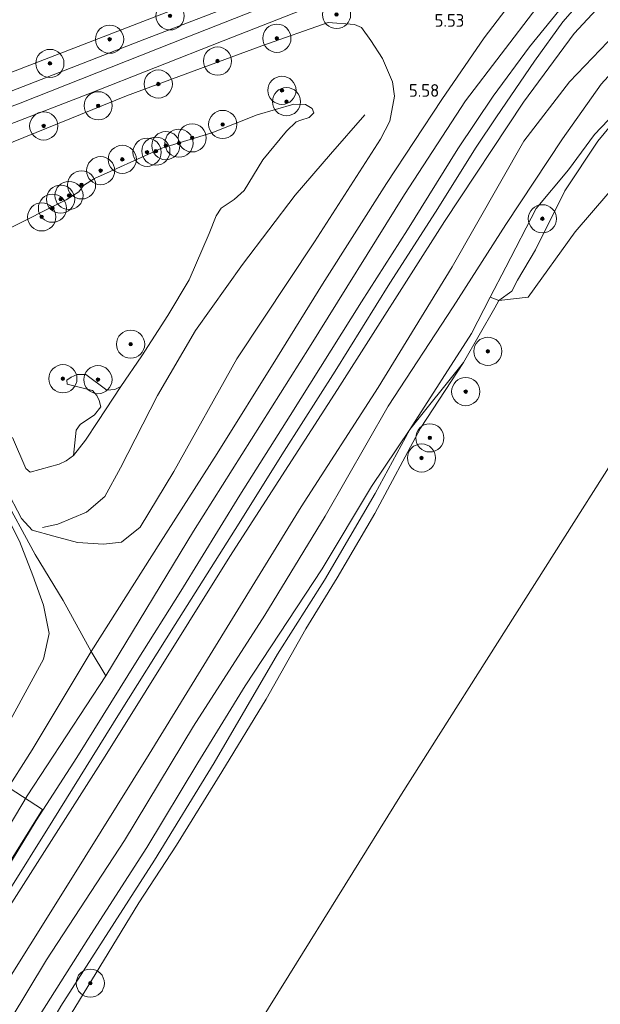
# Model space of a CAD drawing. Extents: x 126429 to 133038, y 413091 to 414846.
# Tile 276 of 304: x 132444 to 132527, y 413350 to 413490. Entities that reach past the tile are written whole.
import ezdxf
from ezdxf.enums import TextEntityAlignment as Align
from ezdxf.lldxf.tags import DXFTag

# ---------------------------------------------------------------- set-up
doc = ezdxf.new("R2010")
doc.units = 0
for name, color, linetype, lineweight in [('B-ME-GR-BOOM-S', 90, 'Continuous', 25), ('B-ME-GR-GRAS-GV', 60, 'Continuous', 13), ('B-ME-GR-RIET-GV', 120, 'Continuous', 13), ('B-ME-GW-OPHOGING_KRUIN-G', 90, 'Continuous', 18), ('B-ME-GW-TALUD_KRUIN-G', 90, 'Continuous', 18), ('B-ME-GW-TALUD_TEEN-G', 90, 'Continuous', 18), ('B-ME-IE-TERREINAFSCHEIDING_KUNSTMATIG_HEKWERK-G', 20, 'IE-TERREINAFSCHEIDING-KUNSTMATIG', 18), ('B-ME-KG-GRENS_OPNAME-G', 210, 'KG-OPNAME', 18), ('B-ME-OB-OEVERVOORZIENING-G', 7, 'Continuous', 18), ('B-ME-OG-BREUKLIJN-G', 7, 'Continuous', 18), ('B-ME-OG-HOOGTEPUNT-S', 7, 'Continuous', 25), ('B-ME-OG-WATER_KANAAL-GV', 120, 'Continuous', 18), ('B-ME-OG-WATER_POEL-GV', 7, 'Continuous', 18), ('B-ME-VH-VERHARDING_ASFALT-GV', 252, 'Continuous', 18), ('B-ME-VH-VERHARDING_GESLOTEN-GV', 252, 'Continuous', 18), ('B-ME-WH-WINTERBED-G', 150, 'WH-WINTERBED', 18)]:
    doc.layers.add(name, color=color, linetype=linetype, lineweight=lineweight)
doc.styles.add('NLCS-ISO-ANNOTATIVE-T18', font='NLCS-ISO.ttf', dxfattribs={"height": 1.8})
doc.styles.get("Standard").update_dxf_attribs({"font": 'arial.ttf'})
doc.linetypes.add('IE-TERREINAFSCHEIDING-KUNSTMATIG', pattern='A,4,[82,NLCS.SHX,S=0.75,R=90,X=0,Y=0],4,-2', length=10)
tags = doc.linetypes.add('KG-OPNAME', pattern='A,5.5,-2,["O",Standard,S=1.8,R=0,X=-0.5,Y=-0.9],-2,5.5,-2,[5,NLCS.SHX,S=0.75,R=0,X=0,Y=0],-2', length=19).pattern_tags.tags
tags[6] = DXFTag(74, 10)
tags = doc.linetypes.add('WH-WINTERBED', pattern='A,6,-3.5,["WB",Standard,S=1.8,R=0,X=-1.5,Y=-0.9],-3.5,6,-3.5,6,-3.5,6,-3.5,6,-3.5', length=51).pattern_tags.tags
tags[6] = DXFTag(74, 10)

# ---------------------------------------------------------------- blocks, each defined once
blk = doc.blocks.new('SGR-BOOM_01-SO')
at = {"linetype": 'ByBlock', "lineweight": 18}
h = blk.add_hatch(color=0, dxfattribs=at)
h.dxf.hatch_style = 1
edge = h.paths.add_edge_path()
edge.add_arc((0, 0), 0.25, 0, 360)
at = {"color": 0, "linetype": 'ByBlock', "lineweight": 18}
for radius in [2, 0.25]:
    blk.add_circle((0, 0), radius, dxfattribs=at)
blk = doc.blocks.new('SAL-HOOGTELABEL-SO')
at = {"color": 0, "linetype": 'ByBlock', "lineweight": -2, "style": 'NLCS-ISO-ANNOTATIVE-T18'}
blk.add_attdef('HOOGTE', text='', height=1.8, dxfattribs=at).set_placement((2.79, 0), align=Align.RIGHT)

msp = doc.modelspace()

# ---------------------------------------------------------------- linework, layer by layer
at = {"layer": 'B-ME-GR-GRAS-GV'}
for points in [[(132441.599, 413481.851, 5.785), (132409.213, 413469.513, 5.833), (132410.041, 413491.47, 1.334), (132433.276, 413501.659, 1.09), (132455.878, 413510.629, 1.123), (132477.027, 413519.02, 1.111), (132499.151, 413527.653, 1.189), (132516.678, 413534.507, 1.237), (132529.693, 413540.464, 1.195), (132531.184, 413535.965, 2.206), (132531.337, 413533.225, 2.788), (132526.338, 413523.793, 4.084), (132524.795, 413521, 4.603), (132525.334, 413519.415, 4.981), (132525.728, 413517.462, 5.41), (132526.223, 413515.927, 5.767), (132520.553, 413514.575, 5.592), (132516.589, 413513.134, 5.655), (132512.056, 413510.821, 5.695), (132509.317, 413507.935, 5.92), (132484.491, 413498.495, 5.877), (132464.519, 413490.734, 5.765)], [(132507.349, 413441.235, 0.7), (132499.716, 413431.732, 1.213), (132508.464, 413445.363, 1.188), (132511.143, 413450.503, 1.297), (132512.349, 413450.034, 0.7), (132511.797, 413449.023, 0.7)], [(132453.719, 413439.516, 0.887), (132456.689, 413437.288, 0.887), (132457.829, 413437.395, 0.887), (132458.663, 413437.834, 0.887), (132455.443, 413432.841, 0.962), (132453.683, 413430.186, 1.025), (132451.95, 413427.999, 0.887), (132452.326, 413431.619, 0.887), (132452.912, 413432.447, 0.887), (132454.97, 413433.801, 0.887), (132455.832, 413434.935, 0.887), (132455.632, 413435.859, 0.887), (132455.284, 413436.567, 0.887), (132454.65, 413437.278, 0.887), (132451.045, 413438.143, 0.887), (132451.037, 413438.735, 0.887), (132451.62, 413439.164, 0.887), (132452.466, 413439.524, 0.887)], [(132432.536, 413319.859, 0.99), (132425.094, 413308.274, 0.99), (132423.813, 413308.756, 1.002), (132421.262, 413309.71, 1.592), (132429.421, 413321.164, 1.467), (132437.467, 413332.847, 1.355), (132444.851, 413344.861, 1.263), (132454.003, 413359.286, 1.238), (132462.384, 413372.338, 1.213), (132469.598, 413384.359, 1.25), (132476.363, 413395.279, 1.238), (132487.292, 413411.916, 1.225), (132494.279, 413423.618, 1.2), (132499.716, 413431.732, 1.213), (132494.794, 413422.603, 1.25), (132487.624, 413410.319, 1.225), (132480.93, 413399.775, 1.188), (132471.933, 413384.347, 1.188), (132463.479, 413370.522, 1.138), (132457.796, 413361.669, 1.188), (132450.172, 413349.787, 1.2), (132443.013, 413337.423, 1.238), (132437.817, 413328.392, 0.99)]]:
    msp.add_polyline3d(points, close=True, dxfattribs=at)
for points in [[(132526.915, 413506.991, 5.897), (132526.235, 413506.863, 5.884), (132523.41, 413506.661, 5.922), (132521.364, 413507.412, 5.997), (132519.056, 413508.005, 5.972), (132516.685, 413507.687, 5.972), (132505.885, 413504.33, 5.972), (132491.391, 413498.471, 5.972), (132462.075, 413487.181, 5.972), (132433.442, 413476.046, 5.809), (132409.107, 413466.867, 5.794), (132409.213, 413469.513, 5.833), (132441.599, 413481.851, 5.785), (132464.519, 413490.734, 5.765), (132484.491, 413498.495, 5.877), (132509.317, 413507.935, 5.92), (132516.567, 413510.999, 5.945), (132521.235, 413512.916, 5.82), (132526.223, 413515.927, 5.767), (132529.597, 413516.962, 5.629)], [(132528.911, 413487.919, 3.096), (132522.407, 413481.132, 3.334), (132515.906, 413472.671, 3.384), (132505.719, 413454.847, 3.204), (132495.219, 413437.671, 3.009), (132484.305, 413420.738, 3.075), (132473.786, 413403.63, 2.85), (132462.719, 413385.595, 2.915), (132451.373, 413367.35, 2.904), (132440.242, 413349.626, 2.766), (132429.211, 413332.393, 2.75), (132418.653, 413316.544, 2.769), (132415.53, 413311.972, 2.804), (132410.875, 413313.662, 5.411), (132419.113, 413326.438, 5.411), (132429.791, 413342.762, 5.261), (132440.198, 413359.774, 5.159), (132456.479, 413385.323, 5.273), (132474.182, 413413.648, 5.273), (132489.462, 413437.403, 5.225), (132504.65, 413461.291, 5.219), (132515.882, 413478.239, 5.402), (132523.048, 413487.971, 5.396), (132531.23, 413496.864, 5.528)], [(132517.19, 413496.464, 5.791), (132510.276, 413487.386, 5.725), (132504.24, 413478.615, 5.7), (132496.388, 413466.677, 5.675), (132487.34, 413452.387, 5.663), (132480.954, 413442.024, 5.588), (132472.342, 413428.29, 5.6), (132464.328, 413415.704, 5.588), (132454.477, 413400.166, 5.563), (132446.09, 413386.204, 5.575), (132438.018, 413373.504, 5.625), (132429.015, 413359.066, 5.55), (132425.024, 413352.722, 5.503), (132414.233, 413335.543, 5.503)], [(132531.23, 413496.864, 5.528), (132523.048, 413487.971, 5.396), (132515.882, 413478.239, 5.402), (132504.65, 413461.291, 5.219), (132489.462, 413437.403, 5.225), (132474.182, 413413.648, 5.273), (132456.479, 413385.323, 5.273), (132440.198, 413359.774, 5.159), (132429.791, 413342.762, 5.261)], [(132431.227, 413347.776, 5.307), (132442.343, 413365.474, 5.378), (132449.049, 413376.166, 5.478), (132458.478, 413391.41, 5.466), (132466.413, 413403.986, 5.566), (132474.933, 413417.503, 5.591), (132481.87, 413428.649, 5.541), (132489.103, 413439.999, 5.503), (132496.878, 413452.496, 5.553), (132503.363, 413462.613, 5.542), (132509.128, 413471.818, 5.629), (132512.043, 413476.153, 5.667), (132517.402, 413484.05, 5.754), (132521.44, 413489.62, 5.804), (132526.996, 413495.968, 5.817)], [(132526.996, 413495.968, 5.817), (132521.44, 413489.62, 5.804), (132517.402, 413484.05, 5.754), (132512.043, 413476.153, 5.667), (132509.128, 413471.818, 5.629), (132503.363, 413462.613, 5.542), (132496.878, 413452.496, 5.553), (132489.103, 413439.999, 5.503), (132481.87, 413428.649, 5.541), (132474.933, 413417.503, 5.591), (132466.413, 413403.986, 5.566), (132458.478, 413391.41, 5.466), (132449.049, 413376.166, 5.478), (132442.343, 413365.474, 5.378), (132431.227, 413347.776, 5.307)], [(132416.836, 413344.349, 5.277), (132426.488, 413361.707, 5.1), (132434.923, 413377.198, 5.229), (132440.987, 413386.825, 4.995), (132447.723, 413399.073, 5.184), (132448.501, 413402.723, 5.037), (132447.683, 413406.752, 4.701), (132446.197, 413410.986, 4.104), (132444.309, 413415.827, 3.882), (132439.644, 413424.869, 3.555), (132437.023, 413430.573, 3.582), (132431.53, 413442.532, 3.639), (132426.84, 413452.139, 3.756), (132424.29, 413456.271, 4.224), (132423.121, 413457.786, 4.516), (132421.717, 413460.984, 5.366), (132415.578, 413458.724, 5.366), (132408.712, 413456.258, 5.52), (132408.945, 413462.424, 5.846), (132421.831, 413467.144, 5.888), (132431.916, 413470.837, 5.92), (132453.992, 413479.381, 5.833), (132473.204, 413486.949, 5.812), (132491.945, 413494.32, 5.917)], [(132423.148, 413338.239, 5.513), (132432.595, 413353.536, 5.513), (132440.679, 413366.384, 5.563), (132446.652, 413376.146, 5.588), (132452.438, 413385.134, 5.588), (132461.017, 413398.879, 5.588), (132467.195, 413408.743, 5.6), (132475.579, 413422.363, 5.6), (132482.71, 413433.691, 5.638), (132492.873, 413449.864, 5.663), (132499.383, 413460.09, 5.7), (132506.537, 413471.6, 5.713), (132511.564, 413479.078, 5.763), (132516.726, 413486.111, 5.763), (132522.972, 413493.821, 5.788)], [(132440.069, 413471.256, 5.629), (132459.496, 413479.123, 5.665), (132478.727, 413486.236, 5.587), (132488.134, 413489.561, 5.625), (132491.841, 413489.283, 5.22), (132492.864, 413488.821, 5.095), (132494.173, 413486.967, 5.145), (132495.855, 413484.417, 5.245), (132497.258, 413481.104, 5.42), (132497.553, 413479.064, 5.408), (132496.882, 413475.525, 5.32), (132495.538, 413472.975, 5.245), (132486.188, 413458.375, 5.071), (132475.156, 413441.766, 5.026), (132466.194, 413425.748, 5.227), (132461.426, 413417.84, 5.221), (132458.795, 413415.718, 5.086), (132456.219, 413415.401, 4.6), (132452.545, 413415.681, 4.321), (132449.185, 413416.549, 4.069), (132446.082, 413417.422, 4), (132444.56, 413419.067, 3.994), (132442.36, 413423.337, 3.76)], [(132442.36, 413423.337, 3.76), (132444.56, 413419.067, 3.994), (132446.082, 413417.422, 4), (132449.185, 413416.549, 4.069), (132452.545, 413415.681, 4.321), (132456.219, 413415.401, 4.6), (132458.795, 413415.718, 5.086), (132461.426, 413417.84, 5.221), (132466.194, 413425.748, 5.227), (132475.156, 413441.766, 5.026), (132486.188, 413458.375, 5.071), (132495.538, 413472.975, 5.245), (132496.882, 413475.525, 5.32), (132497.553, 413479.064, 5.408), (132497.258, 413481.104, 5.42), (132495.855, 413484.417, 5.245), (132494.173, 413486.967, 5.145), (132492.864, 413488.821, 5.095), (132491.841, 413489.283, 5.22), (132488.134, 413489.561, 5.625), (132478.727, 413486.236, 5.587), (132459.496, 413479.123, 5.665), (132440.069, 413471.256, 5.629)], [(132440.242, 413349.626, 2.766), (132451.373, 413367.35, 2.904), (132462.719, 413385.595, 2.915), (132473.786, 413403.63, 2.85), (132484.305, 413420.738, 3.075), (132495.219, 413437.671, 3.009), (132505.719, 413454.847, 3.204), (132515.906, 413472.671, 3.384), (132522.407, 413481.132, 3.334), (132528.911, 413487.919, 3.096)], [(132526.892, 413480.801, 2.88), (132521.393, 413473.01, 2.91), (132513.354, 413460.847, 2.982), (132505.887, 413449.129, 3.003), (132496.626, 413435.044, 2.889), (132487.676, 413419.392, 2.883), (132479.128, 413405.333, 2.637), (132468.988, 413389.575, 2.487), (132459.206, 413373.299, 2.568), (132448.147, 413356.341, 2.61), (132437.775, 413339.2, 2.604)], [(132437.775, 413339.2, 2.604), (132448.147, 413356.341, 2.61), (132459.206, 413373.299, 2.568), (132468.988, 413389.575, 2.487), (132479.128, 413405.333, 2.637), (132487.676, 413419.392, 2.883), (132496.626, 413435.044, 2.889), (132505.887, 413449.129, 3.003), (132513.354, 413460.847, 2.982), (132521.393, 413473.01, 2.91), (132526.892, 413480.801, 2.88)], [(132532.825, 413480.809, 1.313), (132525.944, 413473.637, 1.313), (132522.262, 413468.612, 1.488), (132517.656, 413463.102, 1.463), (132513.365, 413454.766, 1.388), (132511.143, 413450.503, 1.297), (132508.464, 413445.363, 1.188), (132499.716, 413431.732, 1.213), (132494.279, 413423.618, 1.2), (132487.292, 413411.916, 1.225), (132476.363, 413395.279, 1.238), (132469.598, 413384.359, 1.25), (132462.384, 413372.338, 1.213), (132454.003, 413359.286, 1.238), (132444.851, 413344.861, 1.263)], [(132443.309, 413430.559, 0.887), (132445.184, 413426.173, 0.887), (132445.807, 413425.656, 0.887), (132449.915, 413426.77, 0.887), (132450.943, 413427.276, 0.887), (132451.95, 413427.999, 0.887), (132453.683, 413430.186, 1.025), (132455.443, 413432.841, 0.962), (132458.663, 413437.834, 0.887), (132461.652, 413442.201, 0.887), (132465.367, 413447.919, 0.887), (132468.406, 413452.992, 0.887), (132471.214, 413459.57, 0.887), (132472.244, 413462.093, 0.887), (132472.911, 413463.159, 0.887), (132474.798, 413464.401, 0.887), (132476.185, 413465.679, 0.887), (132478.843, 413470.026, 0.887), (132482.217, 413474.128, 0.887), (132483.57, 413475.419, 0.887), (132484.243, 413475.665, 0.887), (132485.408, 413476.068, 0.887), (132486.084, 413476.713, 0.887), (132485.848, 413477.307, 0.887), (132484.895, 413477.916, 0.887), (132483.255, 413477.961, 0.887), (132478.051, 413476.421, 0.887), (132471.611, 413473.875, 0.887), (132464.5, 413471.709, 0.887), (132457.19, 413468.394, 0.887), (132454.928, 413467.394, 0.887), (132453.384, 413466.379, 0.887), (132452.706, 413465.506, 0.887), (132450.945, 413464.355, 0.887), (132442.341, 413460.034, 0.887)], [(132450.172, 413349.787, 1.2), (132457.796, 413361.669, 1.188), (132463.479, 413370.522, 1.138), (132471.933, 413384.347, 1.188), (132480.93, 413399.775, 1.188), (132487.624, 413410.319, 1.225), (132494.794, 413422.603, 1.25), (132499.716, 413431.732, 1.213), (132507.349, 413441.235, 0.7), (132501.254, 413431.895, 0.7), (132494.745, 413419.768, 0.7), (132489.379, 413410.617, 0.7), (132484.946, 413403.376, 0.7), (132479.313, 413393.384, 0.7), (132473.042, 413383.077, 0.7), (132466.599, 413372.657, 0.7), (132461.227, 413364.441, 0.7), (132456.873, 413357.324, 0.7), (132450.452, 413346.745, 0.7)], [(132444.309, 413415.827, 3.882), (132446.197, 413410.986, 4.104), (132447.683, 413406.752, 4.701), (132448.501, 413402.723, 5.037), (132447.723, 413399.073, 5.184), (132440.987, 413386.825, 4.995)]]:
    msp.add_polyline3d(points, dxfattribs=at)
at = {"layer": 'B-ME-GR-RIET-GV'}
for points in [[(132514.212, 413451.379, 0.7), (132512.349, 413450.034, 0.7), (132511.143, 413450.503, 1.297), (132513.365, 413454.766, 1.388), (132517.656, 413463.102, 1.463), (132522.262, 413468.612, 1.488), (132525.944, 413473.637, 1.313), (132532.825, 413480.809, 1.313), (132541.345, 413485.581, 1.388), (132548.972, 413489.345, 1.5), (132549.946, 413486.828, 0.7), (132542.736, 413483.741, 0.7), (132535.214, 413480.227, 0.7), (132530.231, 413476.86, 0.7), (132529.088, 413475.955, 0.7), (132526.394, 413472.667, 0.7), (132521.712, 413465.643, 0.7), (132517.568, 413457.238, 0.7), (132514.995, 413452.958, 0.7)], [(132516.531, 413450.536, 0.7), (132512.349, 413450.034, 0.7), (132514.212, 413451.379, 0.7), (132514.995, 413452.958, 0.7), (132517.568, 413457.238, 0.7), (132521.712, 413465.643, 0.7), (132526.394, 413472.667, 0.7), (132529.088, 413475.955, 0.7), (132532.331, 413473.467, 0.7), (132532.93, 413472.428, 0.7), (132532.993, 413471.437, 0.7), (132527.813, 413465.189, 0.7), (132523.207, 413459.793, 0.7)]]:
    msp.add_polyline3d(points, close=True, dxfattribs=at)
at = {"layer": 'B-ME-GW-OPHOGING_KRUIN-G'}
for points in [[(132524.863, 413500.113, 5.95), (132516.045, 413504.913, 5.909), (132492.045, 413496.92, 5.903), (132468.214, 413487.505, 5.915), (132444.384, 413478.09, 5.927), (132421.356, 413469.452, 5.98), (132409.036, 413464.831, 6.008)], [(132456.543, 413396.721, 5.588), (132454.477, 413400.166, 5.563), (132450.501, 413407.435, 4.825), (132446.543, 413413.976, 4.025), (132441.646, 413422.977, 3.76)]]:
    msp.add_polyline3d(points, dxfattribs=at)
at = {"layer": 'B-ME-GW-TALUD_KRUIN-G'}
for points in [[(132410.875, 413313.662, 5.411), (132419.113, 413326.438, 5.411), (132429.791, 413342.762, 5.261), (132440.198, 413359.774, 5.159), (132456.479, 413385.323, 5.273), (132474.182, 413413.648, 5.273), (132489.462, 413437.403, 5.225), (132504.65, 413461.291, 5.219), (132515.882, 413478.239, 5.402), (132523.048, 413487.971, 5.396), (132531.23, 413496.864, 5.528), (132537.759, 413503.371, 5.687), (132541.678, 413507.08, 5.727), (132546.26, 413510.75, 5.853)], [(132509.317, 413507.935, 5.92), (132484.491, 413498.495, 5.877), (132464.519, 413490.734, 5.765), (132441.599, 413481.851, 5.785), (132409.213, 413469.513, 5.833)], [(132547.741, 413492.72, 2.145), (132539.305, 413490.361, 2.424), (132534.787, 413488.012, 2.682), (132531.447, 413485.739, 2.745), (132526.892, 413480.801, 2.88), (132521.393, 413473.01, 2.91), (132513.354, 413460.847, 2.982), (132505.887, 413449.129, 3.003), (132496.626, 413435.044, 2.889), (132487.676, 413419.392, 2.883), (132479.128, 413405.333, 2.637), (132468.988, 413389.575, 2.487), (132459.206, 413373.299, 2.568), (132448.147, 413356.341, 2.61), (132437.775, 413339.2, 2.604), (132430.637, 413327.325, 2.574), (132424.002, 413317.441, 2.625), (132418.953, 413310.599, 2.694)], [(132488.134, 413489.561, 5.625), (132478.727, 413486.236, 5.587), (132459.496, 413479.123, 5.665), (132440.069, 413471.256, 5.629), (132427.347, 413465.504, 5.515), (132425.508, 413463.251, 5.44), (132425.32, 413460.794, 4.924), (132425.781, 413458.338, 4.426), (132428.151, 413453.887, 3.859), (132432.607, 413443.959, 3.754), (132439.441, 413429.245, 3.61), (132442.36, 413423.337, 3.76), (132444.56, 413419.067, 3.994), (132446.082, 413417.422, 4), (132449.185, 413416.549, 4.069), (132452.545, 413415.681, 4.321), (132456.219, 413415.401, 4.6), (132458.795, 413415.718, 5.086), (132461.426, 413417.84, 5.221), (132466.194, 413425.748, 5.227), (132475.156, 413441.766, 5.026), (132486.188, 413458.375, 5.071), (132495.538, 413472.975, 5.245), (132496.882, 413475.525, 5.32)], [(132496.882, 413475.525, 5.32), (132497.553, 413479.064, 5.408), (132497.258, 413481.104, 5.42), (132495.855, 413484.417, 5.245), (132494.173, 413486.967, 5.145), (132492.864, 413488.821, 5.095), (132491.841, 413489.283, 5.22), (132488.134, 413489.561, 5.625)], [(132424.29, 413456.271, 4.224), (132426.84, 413452.139, 3.756), (132431.53, 413442.532, 3.639), (132437.023, 413430.573, 3.582), (132439.644, 413424.869, 3.555), (132444.309, 413415.827, 3.882), (132446.197, 413410.986, 4.104), (132447.683, 413406.752, 4.701), (132448.501, 413402.723, 5.037), (132447.723, 413399.073, 5.184), (132440.987, 413386.825, 4.995), (132434.923, 413377.198, 5.229), (132426.488, 413361.707, 5.1), (132416.836, 413344.349, 5.277), (132403.711, 413323.726, 5.359)]]:
    msp.add_polyline3d(points, dxfattribs=at)
at = {"layer": 'B-ME-GW-TALUD_TEEN-G'}
for points in [[(132528.911, 413487.919, 3.096), (132522.407, 413481.132, 3.334), (132515.906, 413472.671, 3.384), (132505.719, 413454.847, 3.204)], [(132415.53, 413311.972, 2.804), (132418.653, 413316.544, 2.769), (132429.211, 413332.393, 2.75), (132440.242, 413349.626, 2.766), (132451.373, 413367.35, 2.904), (132462.719, 413385.595, 2.915), (132473.786, 413403.63, 2.85), (132484.305, 413420.738, 3.075), (132495.219, 413437.671, 3.009), (132505.719, 413454.847, 3.204)], [(132507.349, 413441.235, 0.7), (132499.716, 413431.732, 1.213), (132494.279, 413423.618, 1.2), (132487.292, 413411.916, 1.225), (132476.363, 413395.279, 1.238), (132469.598, 413384.359, 1.25), (132462.384, 413372.338, 1.213), (132454.003, 413359.286, 1.238), (132444.851, 413344.861, 1.263), (132437.467, 413332.847, 1.355), (132429.421, 413321.164, 1.467), (132421.262, 413309.71, 1.592)], [(132458.663, 413437.834, 0.887), (132455.443, 413432.841, 0.962), (132453.683, 413430.186, 1.025), (132451.95, 413427.999, 0.887)]]:
    msp.add_polyline3d(points, dxfattribs=at)
at = {"layer": 'B-ME-IE-TERREINAFSCHEIDING_KUNSTMATIG_HEKWERK-G'}
for points in [[(132442.343, 413365.474, 5.378), (132449.049, 413376.166, 5.478), (132458.478, 413391.41, 5.466), (132466.413, 413403.986, 5.566), (132474.933, 413417.503, 5.591), (132481.87, 413428.649, 5.541), (132489.103, 413439.999, 5.503), (132496.878, 413452.496, 5.553), (132503.363, 413462.613, 5.542), (132509.128, 413471.818, 5.629), (132512.043, 413476.153, 5.667), (132517.402, 413484.05, 5.754), (132521.44, 413489.62, 5.804), (132526.996, 413495.968, 5.817), (132532.123, 413500.826, 5.867), (132536.71, 413504.708, 5.867), (132541.189, 413507.714, 5.854)], [(132548.972, 413489.345, 1.5), (132541.345, 413485.581, 1.388), (132532.825, 413480.809, 1.313), (132525.944, 413473.637, 1.313), (132522.262, 413468.612, 1.488), (132517.656, 413463.102, 1.463), (132513.365, 413454.766, 1.388), (132511.143, 413450.503, 1.297), (132508.464, 413445.363, 1.188), (132499.716, 413431.732, 1.213), (132494.794, 413422.603, 1.25), (132487.624, 413410.319, 1.225), (132480.93, 413399.775, 1.188), (132471.933, 413384.347, 1.188), (132463.479, 413370.522, 1.138), (132457.796, 413361.669, 1.188), (132450.172, 413349.787, 1.2), (132443.013, 413337.423, 1.238), (132437.817, 413328.392, 0.99), (132432.536, 413319.859, 0.99), (132425.094, 413308.274, 0.99)]]:
    msp.add_polyline3d(points, dxfattribs=at)
at = {"layer": 'B-ME-KG-GRENS_OPNAME-G'}
msp.add_polyline3d([(132447.853, 413299.532, 0.391), (132452.71, 413307.219, 0.391), (132466.55, 413328.419, 0.391), (132482.538, 413354.157, 0.391), (132498.526, 413379.895, 0.391), (132516.176, 413407.747, 0.391), (132533.826, 413435.599, 0.391), (132551.265, 413462.551, 0.391), (132563.674, 413466.204, 0.391), (132581.82, 413475.804, 0.391), (132603.445, 413487.252, 0.391), (132625.069, 413498.7, 0.391), (132646.694, 413510.149, 0.391), (132668.319, 413521.597, 0.391), (132698.971, 413536.2, 0.391), (132729.623, 413550.803, 0.391), (132735.377, 413553.77, 0.242)], dxfattribs=at)
at = {"layer": 'B-ME-OB-OEVERVOORZIENING-G'}
msp.add_polyline3d([(132529.088, 413475.955, 0.7), (132526.394, 413472.667, 0.7), (132521.712, 413465.643, 0.7), (132517.568, 413457.238, 0.7), (132514.995, 413452.958, 0.7), (132514.212, 413451.379, 0.7), (132512.349, 413450.034, 0.7), (132511.797, 413449.023, 0.7), (132507.349, 413441.235, 0.7), (132501.254, 413431.895, 0.7), (132494.745, 413419.768, 0.7), (132489.379, 413410.617, 0.7), (132484.946, 413403.376, 0.7), (132479.313, 413393.384, 0.7), (132473.042, 413383.077, 0.7), (132466.599, 413372.657, 0.7), (132461.227, 413364.441, 0.7), (132456.873, 413357.324, 0.7), (132450.452, 413346.745, 0.7), (132444.547, 413336.675, 0.7), (132437.26, 413324.486, 0.7), (132429.655, 413312.31, 0.7), (132426.767, 413307.567, 0.7)], dxfattribs=at)
at = {"layer": 'B-ME-OG-BREUKLIJN-G'}
msp.add_polyline3d([(132493.329, 413476.421, 4.162), (132488.442, 413470.835, 3.925), (132483.416, 413465.01, 3.762), (132475.973, 413455.157, 3.287), (132469.296, 413445.766, 3.15), (132463.896, 413436.549, 3.2), (132458.649, 413426.271, 3.625), (132456.414, 413422.218, 3.725), (132453.791, 413419.99, 3.887), (132449.759, 413418.261, 3.912), (132447.546, 413417.796, 3.987)], dxfattribs=at)
at = {"layer": 'B-ME-OG-WATER_KANAAL-GV'}
for points in [[(132450.452, 413346.745, 0.7), (132456.873, 413357.324, 0.7), (132461.227, 413364.441, 0.7), (132466.599, 413372.657, 0.7), (132473.042, 413383.077, 0.7), (132479.313, 413393.384, 0.7), (132484.946, 413403.376, 0.7), (132489.379, 413410.617, 0.7), (132494.745, 413419.768, 0.7), (132501.254, 413431.895, 0.7), (132507.349, 413441.235, 0.7), (132511.797, 413449.023, 0.7), (132512.349, 413450.034, 0.7), (132516.531, 413450.536, 0.7), (132523.207, 413459.793, 0.7), (132527.813, 413465.189, 0.7)], [(132533.826, 413435.599, 0.391), (132516.176, 413407.747, 0.391), (132498.526, 413379.895, 0.391), (132482.538, 413354.157, 0.391), (132466.55, 413328.419, 0.391)]]:
    msp.add_polyline3d(points, dxfattribs=at)
at = {"layer": 'B-ME-OG-WATER_POEL-GV'}
msp.add_polyline3d([(132442.341, 413460.034, 0.887), (132450.945, 413464.355, 0.887), (132452.706, 413465.506, 0.887), (132453.384, 413466.379, 0.887), (132454.928, 413467.394, 0.887), (132457.19, 413468.394, 0.887), (132464.5, 413471.709, 0.887), (132471.611, 413473.875, 0.887), (132478.051, 413476.421, 0.887), (132483.255, 413477.961, 0.887), (132484.895, 413477.916, 0.887), (132485.848, 413477.307, 0.887), (132486.084, 413476.713, 0.887), (132485.408, 413476.068, 0.887), (132484.243, 413475.665, 0.887), (132483.57, 413475.419, 0.887), (132482.217, 413474.128, 0.887), (132478.843, 413470.026, 0.887), (132476.185, 413465.679, 0.887), (132474.798, 413464.401, 0.887), (132472.911, 413463.159, 0.887), (132472.244, 413462.093, 0.887), (132471.214, 413459.57, 0.887), (132468.406, 413452.992, 0.887), (132465.367, 413447.919, 0.887), (132461.652, 413442.201, 0.887), (132458.663, 413437.834, 0.887), (132457.829, 413437.395, 0.887), (132456.689, 413437.288, 0.887), (132453.719, 413439.516, 0.887), (132452.466, 413439.524, 0.887), (132451.62, 413439.164, 0.887), (132451.037, 413438.735, 0.887), (132451.045, 413438.143, 0.887), (132454.65, 413437.278, 0.887), (132455.284, 413436.567, 0.887), (132455.632, 413435.859, 0.887), (132455.832, 413434.935, 0.887), (132454.97, 413433.801, 0.887), (132452.912, 413432.447, 0.887), (132452.326, 413431.619, 0.887), (132451.95, 413427.999, 0.887), (132450.943, 413427.276, 0.887), (132449.915, 413426.77, 0.887), (132445.807, 413425.656, 0.887), (132445.184, 413426.173, 0.887), (132443.309, 413430.559, 0.887)], dxfattribs=at)
at = {"layer": 'B-ME-VH-VERHARDING_ASFALT-GV'}
for points in [[(132491.945, 413494.32, 5.917), (132473.204, 413486.949, 5.812), (132453.992, 413479.381, 5.833), (132431.916, 413470.837, 5.92), (132421.831, 413467.144, 5.888), (132408.945, 413462.424, 5.846), (132409.036, 413464.831, 6.008), (132409.107, 413466.867, 5.794), (132433.442, 413476.046, 5.809), (132462.075, 413487.181, 5.972), (132491.391, 413498.471, 5.972)], [(132414.233, 413335.543, 5.503), (132425.024, 413352.722, 5.503), (132429.015, 413359.066, 5.55), (132438.018, 413373.504, 5.625), (132446.09, 413386.204, 5.575), (132454.477, 413400.166, 5.563), (132464.328, 413415.704, 5.588), (132472.342, 413428.29, 5.6), (132480.954, 413442.024, 5.588), (132487.34, 413452.387, 5.663), (132496.388, 413466.677, 5.675), (132504.24, 413478.615, 5.7), (132510.276, 413487.386, 5.725), (132517.19, 413496.464, 5.791)], [(132522.972, 413493.821, 5.788), (132516.726, 413486.111, 5.763), (132511.564, 413479.078, 5.763), (132506.537, 413471.6, 5.713), (132499.383, 413460.09, 5.7), (132492.873, 413449.864, 5.663), (132482.71, 413433.691, 5.638), (132475.579, 413422.363, 5.6), (132467.195, 413408.743, 5.6), (132461.017, 413398.879, 5.588), (132452.438, 413385.134, 5.588), (132446.652, 413376.146, 5.588), (132440.679, 413366.384, 5.563), (132432.595, 413353.536, 5.513), (132423.148, 413338.239, 5.513)]]:
    msp.add_polyline3d(points, dxfattribs=at)
at = {"layer": 'B-ME-VH-VERHARDING_GESLOTEN-GV'}
msp.add_polyline3d([(132447.581, 413377.72, 5.579), (132442.855, 413370.18, 5.642), (132437.986, 413373.258, 5.642), (132442.816, 413380.796, 5.592)], close=True, dxfattribs=at)
at = {"layer": 'B-ME-WH-WINTERBED-G'}
msp.add_polyline3d([(132524.863, 413500.113, 5.95), (132517.759, 413491.667, 5.888), (132507.611, 413478.397, 5.788), (132498.944, 413465.119, 5.763), (132485.496, 413443.405, 5.75), (132468.995, 413417.289, 5.738), (132456.543, 413396.721, 5.588), (132445.397, 413379.664, 5.588), (132439.193, 413369.277, 5.638), (132431.223, 413356.371, 5.638), (132422.551, 413342.961, 5.575), (132412.416, 413326.928, 5.513), (132405.477, 413315.708, 5.467)], dxfattribs=at)

# ---------------------------------------------------------------- block references
at = {"layer": 'B-ME-GR-BOOM-S'}
for p in [(132465.676, 413490.486, 6.112), (132489.315, 413490.684, 5.716), (132457.089, 413487.167, 5.95), (132480.841, 413487.308, 5.728), (132448.616, 413483.734, 5.962), (132472.415, 413484.068, 5.653), (132463.999, 413480.805, 5.653), (132481.558, 413479.908, 2.4), (132455.471, 413477.714, 5.716), (132482.209, 413478.298, 1.6), (132447.741, 413474.846, 5.766), (132473.156, 413475.062, 1.4), (132465.072, 413472.047, 1.45), (132466.943, 413472.4, 1.174), (132468.815, 413473.152, 1.262), (132462.412, 413471.107, 1.25), (132463.666, 413471.27, 1.262), (132458.891, 413470.101, 1.738), (132455.822, 413468.496, 1.525), (132453.111, 413466.471, 1.25), (132451.325, 413464.967, 1.25), (132450.137, 413464.439, 1.324), (132448.978, 413463.159, 1.124), (132447.456, 413461.927, 1.1), (132518.536, 413461.662, 1.1), (132460.079, 413443.839, 0.937), (132510.797, 413442.823, 0.825), (132450.457, 413438.932, 0.874), (132455.434, 413438.799, 0.9), (132507.658, 413437.1, 0.862), (132502.556, 413430.522, 0.875), (132501.38, 413427.67, 0.875), (132454.357, 413353.044, 0.7)]:
    msp.add_blockref('SGR-BOOM_01-SO', p, dxfattribs=at)
at = {"layer": 'B-ME-OG-HOOGTEPUNT-S'}
for p, values in [((132504.66, 413488.941, 5.534), {'HOOGTE': '5.53'}), ((132501.107, 413478.986, 5.584), {'HOOGTE': '5.58'})]:
    msp.add_blockref('SAL-HOOGTELABEL-SO', p, dxfattribs=at).add_auto_attribs(values)

doc.saveas('drawing.dxf')
